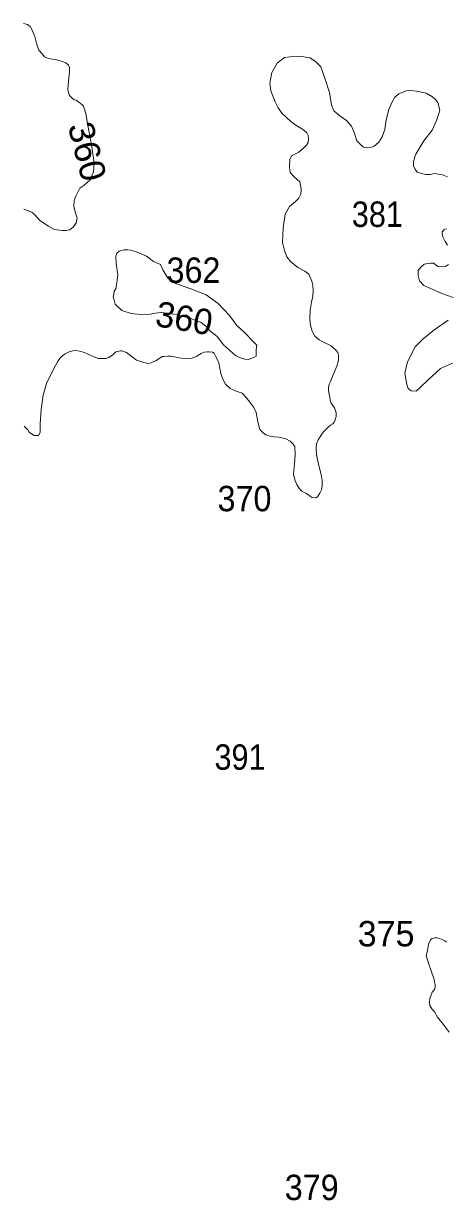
# Model space of a CAD drawing. Extents: x 445.4 to 500, y 8728.7 to 8784.
# Drawn here: x 445.42 to 448.07, y 8752.78 to 8760.19 of the extents above; entities that cross this region are included whole.
import ezdxf
from ezdxf.enums import TextEntityAlignment as Align

# ---------------------------------------------------------------- set-up
doc = ezdxf.new("R2010")
doc.units = 0
doc.header["$LTSCALE"] = 0.064
doc.layers.add('2', color=7, linetype='Continuous', lineweight=13)
doc.layers.add('21', color=7, linetype='Continuous')
doc.layers.add('61', color=7, linetype='Continuous')

msp = doc.modelspace()

# ---------------------------------------------------------------- linework, layer by layer
at = {"layer": '2'}
for points in [[(445.4151, 8760.1866), (445.4389, 8760.1804), (445.4561, 8760.1681), (445.4696, 8760.1448), (445.4868, 8760.1055), (445.4979, 8760.0552), (445.5114, 8760.0196), (445.5311, 8759.9963), (445.547, 8759.9779), (445.5704, 8759.9657), (445.6245, 8759.9571), (445.6577, 8759.9485), (445.681, 8759.9387), (445.697, 8759.9239), (445.7032, 8759.9104), (445.7044, 8759.8835), (445.6978, 8759.8244), (445.6932, 8759.774), (445.6961, 8759.7583), (445.7001, 8759.7456), (445.705, 8759.7328), (445.7099, 8759.7269), (445.7168, 8759.7201), (445.7325, 8759.7073), (445.7453, 8759.7034), (445.7531, 8759.7004), (445.762, 8759.6906), (445.7836, 8759.6749), (445.7914, 8759.6671), (445.7993, 8759.6485), (445.8072, 8759.621), (445.825, 8759.5121), (445.8442, 8759.4112), (445.8587, 8759.3103), (445.8539, 8759.2526), (445.8346, 8759.2022), (445.7937, 8759.1661), (445.7696, 8759.1493), (445.7576, 8759.1301), (445.7431, 8759.0988), (445.7333, 8759.0735), (445.7309, 8759.035), (445.7429, 8758.987), (445.7525, 8758.9629), (445.7453, 8758.9317), (445.7285, 8758.9077), (445.7068, 8758.8885), (445.6803, 8758.8837), (445.6586, 8758.8837), (445.6105, 8758.8909), (445.572, 8758.9101), (445.5166, 8758.9461), (445.4853, 8758.9822), (445.4661, 8758.999), (445.4172, 8759.0183)], [(447.2569, 8757.5399), (447.2678, 8757.5654), (447.299, 8757.614), (447.33, 8757.6449), (447.3464, 8757.6576), (447.3591, 8757.6667), (447.3682, 8757.6776), (447.3755, 8757.6922), (447.381, 8757.7122), (447.381, 8757.734), (447.3792, 8757.7449), (447.3701, 8757.7668), (447.3488, 8757.7961), (447.3442, 8757.816), (447.3412, 8757.8359), (447.3366, 8757.8513), (447.3335, 8757.8789), (447.3319, 8757.8957), (447.3381, 8757.9172), (447.3427, 8757.9295), (447.3719, 8758.0011), (447.3858, 8758.0302), (447.3965, 8758.067), (447.395, 8758.0992), (447.3919, 8758.1145), (447.3812, 8758.1283), (447.3504, 8758.1575), (447.3013, 8758.1805), (447.2736, 8758.1943), (447.2475, 8758.2188), (447.2306, 8758.2495), (447.2197, 8758.2876), (447.2151, 8758.3259), (447.2166, 8758.3811), (447.2258, 8758.4317), (447.2335, 8758.47), (447.2366, 8758.5053), (447.2335, 8758.539), (447.2274, 8758.5651), (447.2089, 8758.6096), (447.1832, 8758.6269), (447.1409, 8758.6504), (447.0938, 8758.6879), (447.0703, 8758.7184), (447.0562, 8758.7583), (447.0445, 8758.8076), (447.0468, 8758.9014), (447.0609, 8758.9859), (447.0868, 8759.0352), (447.1244, 8759.0657), (447.1456, 8759.0868), (447.1597, 8759.1126), (447.162, 8759.1431), (447.1526, 8759.1893), (447.1197, 8759.2198), (447.0915, 8759.248), (447.0868, 8759.2832), (447.0891, 8759.3301), (447.1009, 8759.3536), (447.1455, 8759.377), (447.1808, 8759.4052), (447.1949, 8759.4216), (447.2043, 8759.438), (447.2067, 8759.4568), (447.2043, 8759.4826), (447.1973, 8759.499), (447.1761, 8759.5178), (447.1338, 8759.5436), (447.0962, 8759.5694), (447.0656, 8759.5976), (447.0421, 8759.621), (447.0163, 8759.6562), (446.9974, 8759.6938), (446.9692, 8759.7636), (446.9645, 8759.8106), (446.9762, 8759.8786), (447.0091, 8759.9373), (447.0561, 8759.9724), (447.0914, 8759.9771), (447.1266, 8759.9818), (447.1784, 8759.9771), (447.216, 8759.9701), (447.2489, 8759.949), (447.2841, 8759.9138), (447.3123, 8759.8364), (447.3382, 8759.7519), (447.3523, 8759.6745), (447.3664, 8759.637), (447.404, 8759.6065), (447.4463, 8759.576), (447.4777, 8759.5396), (447.4965, 8759.4951), (447.5106, 8759.4481), (447.5365, 8759.4223), (447.5529, 8759.4082), (447.5811, 8759.4036), (447.6023, 8759.4082), (447.6211, 8759.4153), (447.6493, 8759.4387), (447.6705, 8759.4739), (447.6869, 8759.5185)], [(447.6869, 8759.5185), (447.6963, 8759.5795), (447.7128, 8759.6452), (447.7316, 8759.6898), (447.7504, 8759.7226), (447.7762, 8759.7437), (447.8232, 8759.7625), (447.8515, 8759.7649), (447.8867, 8759.7602), (447.9478, 8759.7484), (447.9878, 8759.725), (448.0089, 8759.7062), (448.0207, 8759.6898), (448.0325, 8759.6405), (448.0136, 8759.5795), (447.9854, 8759.5162), (447.9314, 8759.4481), (447.882, 8759.3637), (447.875, 8759.3472), (447.8679, 8759.3167), (447.8679, 8759.2886), (447.8773, 8759.2698), (447.8914, 8759.2511), (447.9173, 8759.2417), (447.9455, 8759.237), (447.9737, 8759.237), (447.9995, 8759.2417), (448.0492, 8759.2336), (448.0822, 8759.2219)], [(448.075, 8758.8945), (448.0609, 8758.8899), (448.0467, 8758.8758), (448.0467, 8758.864), (448.0514, 8758.8429), (448.0656, 8758.8148), (448.082, 8758.7913)], [(448.0867, 8758.6693), (448.0679, 8758.6576), (448.042, 8758.6552), (448.0232, 8758.6576), (448.0068, 8758.667), (447.995, 8758.6787), (447.9739, 8758.6787), (447.9341, 8758.6708), (447.913, 8758.6521), (447.8965, 8758.6309), (447.8965, 8758.6004), (447.9059, 8758.5676), (447.9318, 8758.5371), (447.9811, 8758.516), (448.0446, 8758.4878), (448.1175, 8758.462)], [(448.0846, 8758.3189), (447.9952, 8758.2556), (447.929, 8758.2019), (447.8773, 8758.1503), (447.8302, 8758.0564), (447.8138, 8757.986), (447.8255, 8757.9133), (447.8349, 8757.8899), (447.8538, 8757.8734), (447.8843, 8757.8711), (447.9102, 8757.8945), (447.9595, 8757.9438), (448.0371, 8758.0142), (448.1123, 8758.0494)], [(445.4195, 8757.6511), (445.4428, 8757.6294), (445.45, 8757.6148), (445.4719, 8757.6003), (445.4828, 8757.593), (445.4938, 8757.593), (445.5083, 8757.593), (445.5193, 8757.6112), (445.5193, 8757.6657), (445.5266, 8757.7567), (445.5375, 8757.8476), (445.5594, 8757.9204), (445.6067, 8758.0186), (445.6332, 8758.0622), (445.6477, 8758.084), (445.6733, 8758.1059), (445.7024, 8758.1204), (445.7243, 8758.1259), (445.7407, 8758.1277), (445.768, 8758.124), (445.7953, 8758.115), (445.8117, 8758.1095), (445.8409, 8758.0968), (445.8591, 8758.0877), (445.8846, 8758.0786), (445.9065, 8758.0768), (445.932, 8758.0786), (445.9521, 8758.084), (445.9776, 8758.1022), (445.9958, 8758.1204), (446.0249, 8758.1259), (446.0341, 8758.1259), (446.0632, 8758.115), (446.0978, 8758.0877), (446.1252, 8758.0677), (446.147, 8758.0604), (446.1707, 8758.0531), (446.198, 8758.0458), (446.2181, 8758.0495), (446.2491, 8758.0658), (446.2728, 8758.0804), (446.2873, 8758.0895), (446.2964, 8758.0913), (446.322, 8758.0931), (446.342, 8758.0931), (446.4066, 8758.0805), (446.4376, 8758.0769), (446.4759, 8758.0805), (446.505, 8758.0932), (446.5323, 8758.1096), (446.5506, 8758.1169), (446.5706, 8758.1187), (446.5815, 8758.1205), (446.6034, 8758.1169), (446.6143, 8758.1114), (446.6271, 8758.086), (446.6435, 8758.0496), (446.6563, 8757.9841), (446.6672, 8757.9514), (446.6854, 8757.9168), (446.7153, 8757.8891), (446.7517, 8757.8727), (446.79, 8757.86), (446.8155, 8757.8327), (446.8373, 8757.8018), (446.8628, 8757.769), (446.8774, 8757.7381), (446.8884, 8757.6799), (446.9011, 8757.6308), (446.9212, 8757.6108), (446.9394, 8757.5962), (446.9667, 8757.589), (446.9904, 8757.5853), (447.0214, 8757.5835), (447.0636, 8757.5719), (447.0909, 8757.5573), (447.1091, 8757.541), (447.1201, 8757.5228), (447.1237, 8757.4737), (447.1183, 8757.4118), (447.1128, 8757.35), (447.1202, 8757.3144), (447.133, 8757.2853), (447.1512, 8757.2562), (447.1658, 8757.2435), (447.1804, 8757.2344), (447.1913, 8757.2289), (447.2059, 8757.2198), (447.2168, 8757.2108), (447.2278, 8757.2035), (447.2533, 8757.1998), (447.2642, 8757.2071), (447.2788, 8757.2308), (447.2879, 8757.2508), (447.2934, 8757.278), (447.2934, 8757.309), (447.2861, 8757.3472), (447.2678, 8757.4217), (447.2569, 8757.4726), (447.2551, 8757.5127), (447.2569, 8757.5399)], [(448.0753, 8754.4029), (448.0642, 8754.4122), (448.0512, 8754.4177), (448.0308, 8754.427), (448.0142, 8754.4307), (447.9993, 8754.4307), (447.9845, 8754.427), (447.9734, 8754.4177), (447.9622, 8754.39), (447.9548, 8754.3493), (447.9474, 8754.3196), (447.9585, 8754.2826), (447.9845, 8754.2031), (447.9952, 8754.1761), (447.9989, 8754.1539), (448.0044, 8754.1372), (448.0044, 8754.1206), (447.9989, 8754.1058), (447.984, 8754.0873), (447.9692, 8754.0484), (447.9674, 8754.0225), (447.9711, 8754.004), (447.9822, 8753.9836), (447.9989, 8753.9651), (448.0174, 8753.9318), (448.0545, 8753.8874), (448.0916, 8753.8356)]]:
    msp.add_lwpolyline(points, dxfattribs=at)
msp.add_lwpolyline([(446.5854, 8758.2546), (446.6322, 8758.2172), (446.6728, 8758.1642), (446.7103, 8758.1299), (446.7478, 8758.0956), (446.7728, 8758.0831), (446.8072, 8758.0738), (446.829, 8758.0707), (446.8446, 8758.0769), (446.8634, 8758.0831), (446.879, 8758.0925), (446.879, 8758.1143), (446.879, 8758.133), (446.8821, 8758.1611), (446.8603, 8758.1829), (446.804, 8758.2421), (446.7572, 8758.2858), (446.7103, 8758.3481), (446.6385, 8758.423), (446.5635, 8758.4791), (446.4667, 8758.5165), (446.3542, 8758.557), (446.3198, 8758.5882), (446.2917, 8758.635), (446.2761, 8758.6693), (446.2324, 8758.688), (446.1886, 8758.7223), (446.1293, 8758.7472), (446.0887, 8758.7597), (446.0699, 8758.7628), (446.0481, 8758.7628), (446.0168, 8758.7535), (446.0012, 8758.741), (445.995, 8758.7223), (445.9981, 8758.6755), (446.0075, 8758.6038), (446.0012, 8758.5539), (445.995, 8758.5165), (445.9856, 8758.5009), (445.9825, 8758.4822), (445.9794, 8758.4635), (445.9856, 8758.4448), (445.9919, 8758.4199), (446.0325, 8758.3793), (446.0918, 8758.3606), (446.1512, 8758.3544), (446.2105, 8758.3575), (446.2449, 8758.3637), (446.2792, 8758.3669), (446.3198, 8758.3637), (446.3605, 8758.3575), (446.3979, 8758.3481), (446.4354, 8758.3388), (446.4635, 8758.3326), (446.4917, 8758.3201), (446.5323, 8758.3045), (446.5729, 8758.2733)], close=True, dxfattribs=at)

# ---------------------------------------------------------------- texts
at = {"layer": '21'}
for s, width, p in [('381', 0.9, (447.4795, 8758.9062)), ('362', 0.95, (446.3142, 8758.5537)), ('370', 0.95, (446.635, 8757.116)), ('391', 0.9, (446.6157, 8755.4884)), ('379', 0.95, (447.0577, 8752.7792))]:
    msp.add_text(s, height=0.16, dxfattribs=dict(at, width=width)).set_placement(p)
msp.add_text('375', height=0.16, dxfattribs=at).set_placement((447.5167, 8754.3763))
at = {"layer": '61', "width": 1.05}
msp.add_text('360', height=0.16, rotation=284.37, dxfattribs=at).set_placement((445.7386, 8759.3615), align=Align.CENTER)
at = {"layer": '61'}
msp.add_text('360', height=0.16, rotation=350.232, dxfattribs=at).set_placement((446.412, 8758.253), align=Align.CENTER)

doc.saveas('drawing.dxf')
